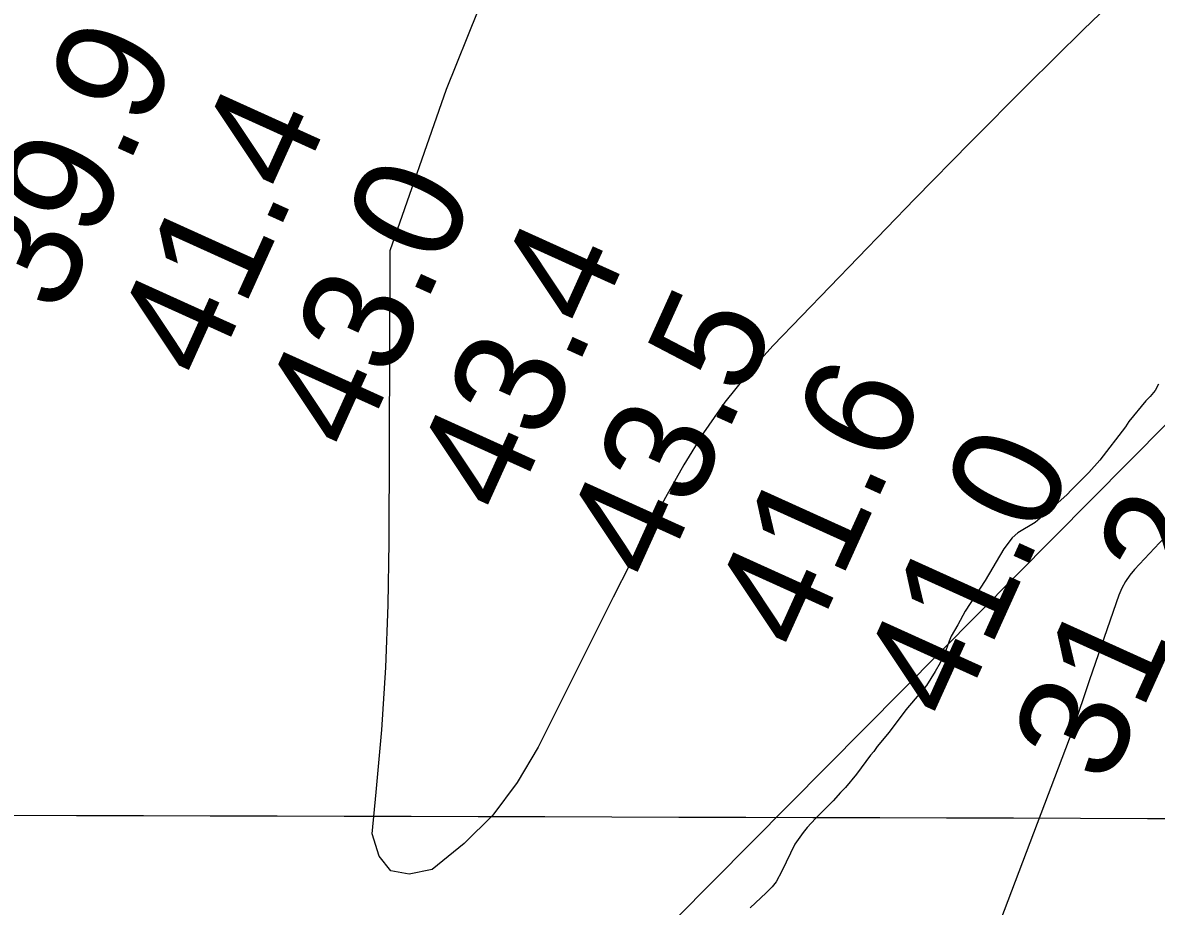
# Model space of a CAD drawing. Extents: x 3161665 to 3199565, y 885729 to 911164.
# Drawn here: x 3179840 to 3180531, y 903224 to 903762 of the extents above; entities that cross this region are included whole.
import ezdxf

# ---------------------------------------------------------------- set-up
doc = ezdxf.new("R2010")
doc.units = 0
for name, color, linetype in [('V-GRID-MAJR', 7, 'Continuous'), ('V-RIVR-RANG', 7, 'Continuous'), ('V-SITE-VEGE', 7, 'Continuous'), ('V-TOPO-MAJR', 7, 'Continuous'), ('V-TOPO-MINR', 7, 'Continuous'), ('V-TOPO-SHOR', 7, 'Continuous')]:
    doc.layers.add(name, color=color, linetype=linetype)

msp = doc.modelspace()

# ---------------------------------------------------------------- linework, layer by layer
at = {"layer": 'V-GRID-MAJR'}
msp.add_spline([(3165916.244, 903320.984), (3171139.73, 903304.649), (3176363.22, 903289.0750000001), (3181586.7120000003, 903274.26), (3186810.2060000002, 903260.204), (3192033.702, 903246.909), (3197257.2, 903234.373), (3197257.201, 903234.373)], degree=3, dxfattribs=at)
at = {"layer": 'V-SITE-VEGE'}
msp.add_lwpolyline([(3180532.520000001, 903541.7609999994), (3180530.490000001, 903538.0439999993), (3180527.449000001, 903534.3249999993), (3180524.746000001, 903531.6219999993), (3180514.270000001, 903519.1169999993), (3180512.243000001, 903515.7349999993), (3180496.696000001, 903495.4559999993), (3180489.938000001, 903488.0219999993), (3180479.120000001, 903477.2039999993), (3180476.757000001, 903474.5009999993), (3180467.295000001, 903466.0509999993), (3180457.156000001, 903457.6009999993), (3180446.680000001, 903451.1779999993), (3180443.301000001, 903448.1369999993), (3180438.2320000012, 903441.3769999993), (3180426.741000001, 903422.1109999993), (3180414.576000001, 903403.5209999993), (3180410.183000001, 903395.0709999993), (3180406.128000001, 903388.3129999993), (3180404.776000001, 903385.2719999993), (3180402.748000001, 903379.5249999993), (3180399.367000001, 903372.0889999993), (3180396.328000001, 903366.6819999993), (3180390.919000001, 903358.2319999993), (3180378.416000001, 903343.3589999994), (3180368.281000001, 903329.8399999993), (3180360.842000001, 903321.0519999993), (3180358.815000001, 903318.0089999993), (3180356.787000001, 903315.6439999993), (3180348.339000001, 903304.1539999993), (3180341.581000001, 903296.0399999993), (3180338.537000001, 903292.9989999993), (3180334.1440000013, 903287.9279999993), (3180323.331000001, 903277.1129999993), (3180318.260000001, 903271.7059999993), (3180315.897000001, 903268.6629999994), (3180310.828000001, 903261.5639999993), (3180302.716000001, 903245.0039999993), (3180299.337000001, 903238.5819999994), (3180296.971000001, 903235.5399999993), (3180293.254000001, 903231.8209999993), (3180283.452000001, 903222.6949999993)], dxfattribs=at)
at = {"layer": 'V-TOPO-MAJR'}
msp.add_lwpolyline([(3180629.869751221, 903610.9642643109), (3180122.72329178, 903099.6001070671), (3180106.731042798, 903072.0096168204), (3180092.614434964, 903043.1956268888), (3179994.199242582, 902812.1294004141), (3179986.2396329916, 902792.6574724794), (3179978.6638372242, 902773.043699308), (3179971.663762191, 902753.2171582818), (3179965.047500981, 902733.2487720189), (3179841.6546201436, 902341.7861955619)], dxfattribs=at)
at = {"layer": 'V-TOPO-MINR'}
for points in [[(3180521.6184800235, 903791.644394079), (3180486.7561392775, 903757.8358833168), (3180452.145402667, 903723.7745121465), (3180417.912072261, 903689.3338503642), (3180383.930345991, 903654.6403281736), (3180297.5423685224, 903565.4652458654), (3180282.3121330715, 903548.494730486), (3180268.0043453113, 903530.8333293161), (3180255.0802290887, 903512.1355994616), (3180243.078560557, 903492.7469838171), (3180231.9362431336, 903472.7488322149), (3180221.0047402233, 903452.6382175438), (3180210.3894590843, 903432.3589082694), (3180199.984992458, 903411.9671359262), (3180154.2551340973, 903320.5804549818), (3180141.38290964, 903299.1066859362), (3180126.634132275, 903279.2607156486), (3180109.070525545, 903261.8564434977), (3180089.6303659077, 903246.0799701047), (3180075.610215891, 903243.276047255), (3180064.3640541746, 903245.1681945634), (3180057.2788749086, 903254.104447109), (3180052.967683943, 903267.7367698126), (3180055.5642716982, 903293.1015363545), (3180058.883259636, 903331.1321728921), (3180061.442288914, 903369.2024839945), (3180062.8613802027, 903407.3323069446), (3180063.520512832, 903445.5018044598), (3180063.93, 903623.29), (3180098.2848787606, 903721.5926612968), (3180117.7192726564, 903769.5140295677)], [(3180545.3294094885, 903458.1167833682), (3180517.8379636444, 903428.904162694), (3180514.886492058, 903425.3408620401), (3180512.263771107, 903421.5779124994), (3180510.1341761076, 903417.5154896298), (3180508.333331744, 903413.2534178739), (3180490.2986983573, 903361.6936446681), (3180480.1596017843, 903331.3698317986), (3180245.86518657, 902714.2203629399)]]:
    msp.add_lwpolyline(points, dxfattribs=at)
at = {"layer": 'V-TOPO-SHOR'}
for points in [[(3180532.520000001, 903541.7609999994), (3180530.490000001, 903538.0439999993), (3180527.449000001, 903534.3249999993), (3180524.746000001, 903531.6219999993), (3180514.270000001, 903519.1169999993), (3180512.243000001, 903515.7349999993), (3180496.696000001, 903495.4559999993), (3180489.938000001, 903488.0219999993), (3180479.122000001, 903477.2039999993)], [(3180479.122000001, 903477.2039999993), (3180476.757000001, 903474.5009999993), (3180467.295000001, 903466.0509999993), (3180457.156000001, 903457.6009999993), (3180446.680000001, 903451.1779999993), (3180443.301000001, 903448.1369999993), (3180438.2320000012, 903441.3769999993), (3180426.741000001, 903422.1109999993), (3180414.576000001, 903403.5209999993), (3180410.183000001, 903395.0709999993), (3180406.128000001, 903388.3129999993), (3180404.776000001, 903385.2719999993), (3180402.748000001, 903379.5249999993), (3180399.367000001, 903372.0889999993), (3180396.328000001, 903366.6819999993), (3180390.919000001, 903358.2319999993), (3180378.416000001, 903343.3589999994), (3180368.278000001, 903329.8399999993), (3180360.842000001, 903321.0519999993), (3180358.815000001, 903318.0089999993), (3180356.787000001, 903315.6439999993), (3180348.339000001, 903304.1519999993), (3180341.581000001, 903296.0399999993), (3180338.537000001, 903292.9989999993), (3180334.1440000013, 903287.9279999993), (3180323.331000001, 903277.1129999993), (3180318.260000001, 903271.7059999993), (3180315.897000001, 903268.6629999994), (3180310.828000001, 903261.5639999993), (3180302.716000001, 903245.0039999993), (3180299.337000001, 903238.5819999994), (3180296.971000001, 903235.5399999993), (3180293.254000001, 903231.8209999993), (3180283.452000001, 903222.6949999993)]]:
    msp.add_lwpolyline(points, dxfattribs=at)

# ---------------------------------------------------------------- texts
at = {"layer": 'V-RIVR-RANG'}
for s, p in [('39.9', (3179862.988169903, 903583.1052385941)), ('41.4', (3179954.3019357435, 903542.338550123)), ('43.0', (3180044.3105114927, 903498.6881233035)), ('43.4', (3180136.7129357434, 903460.324550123)), ('43.5', (3180227.9179357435, 903419.317550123)), ('41.6', (3180318.3625748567, 903376.6283694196)), ('41.0', (3180409.132511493, 903334.6601233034)), ('31.2', (3180501.5339357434, 903296.296550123))]:
    msp.add_text(s, height=67.00000000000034, rotation=65.64832571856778, dxfattribs=at).set_placement(p)

doc.saveas('drawing.dxf')
